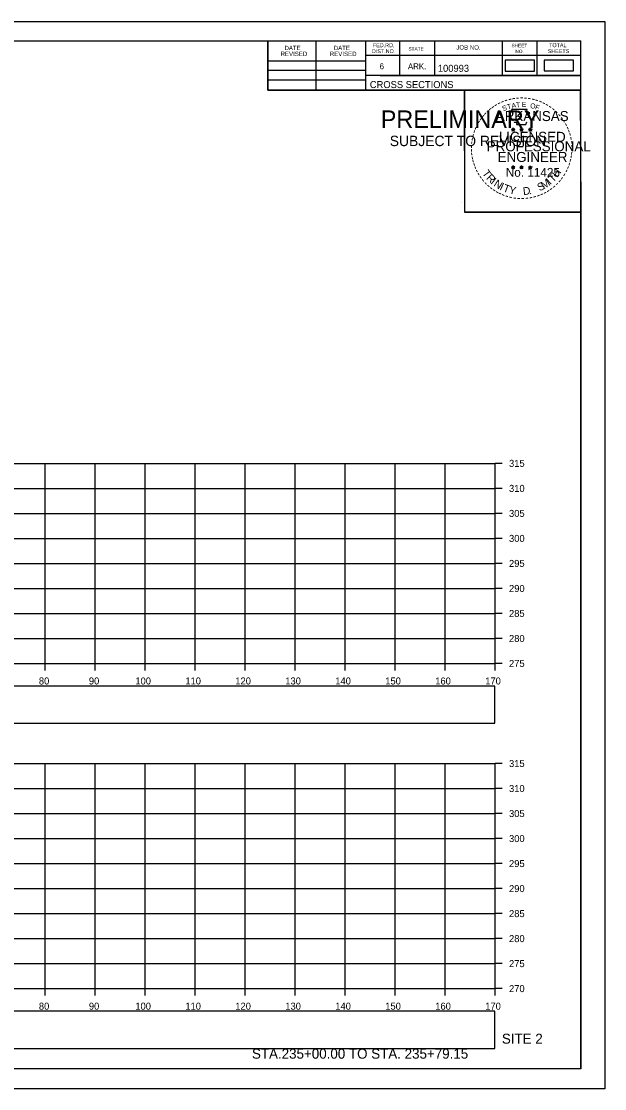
# Model space of a CAD drawing. Extents: x 4667 to 1632277, y -2100 to 724501.
# Drawn here: x 5852.4 to 5969.1, y 1449.6 to 1663 of the extents above; entities that cross this region are included whole.
import ezdxf

# ---------------------------------------------------------------- set-up
doc = ezdxf.new("R2010")
doc.units = 0
for name, color, linetype in [('Default', 7, 'Continuous'), ('R_Axis', 7, 'Continuous'), ('R_Axis Annot', 7, 'Continuous'), ('R_Border', 7, 'Continuous'), ('R_Border PE', 7, 'Continuous'), ('R_Border Prem', 7, 'Continuous'), ('R_Draft', 7, 'Continuous'), ('R_Grid', 7, 'Continuous'), ('R_No Plot', 7, 'Continuous'), ('R_Proposed CofA', 7, 'Continuous')]:
    doc.layers.add(name, color=color, linetype=linetype)

msp = doc.modelspace()

# ---------------------------------------------------------------- linework, layer by layer
at = {"layer": 'Default'}
for points in [[(5949.24, 1653.03), (5955.07, 1653.03), (5955.07, 1655.21), (5949.24, 1655.21)], [(5957.04, 1653.06), (5962.87, 1653.06), (5962.87, 1655.24), (5957.04, 1655.24)]]:
    msp.add_lwpolyline(points, close=True, dxfattribs=at)
at = {"layer": 'R_Axis'}
for p, q in [((5947.18, 1534.63), (5947.18, 1574.63)), ((5948.58, 1574.63), (5947.18, 1574.63)), ((5948.58, 1569.63), (5947.18, 1569.63)), ((5948.58, 1564.63), (5947.18, 1564.63)), ((5948.58, 1559.63), (5947.18, 1559.63)), ((5948.58, 1554.63), (5947.18, 1554.63)), ((5948.58, 1549.63), (5947.18, 1549.63)), ((5948.58, 1544.63), (5947.18, 1544.63)), ((5948.58, 1539.63), (5947.18, 1539.63)), ((5667.18, 1534.63), (5947.18, 1534.63)), ((5857.18, 1533.23), (5857.18, 1534.63)), ((5867.18, 1533.23), (5867.18, 1534.63)), ((5877.18, 1533.23), (5877.18, 1534.63)), ((5887.18, 1533.23), (5887.18, 1534.63)), ((5897.18, 1533.23), (5897.18, 1534.63)), ((5907.18, 1533.23), (5907.18, 1534.63)), ((5917.18, 1533.23), (5917.18, 1534.63)), ((5927.18, 1533.23), (5927.18, 1534.63)), ((5937.18, 1533.23), (5937.18, 1534.63)), ((5947.18, 1533.23), (5947.18, 1534.63)), ((5948.58, 1534.63), (5947.18, 1534.63)), ((5947.18, 1469.63), (5947.18, 1514.63)), ((5948.58, 1514.63), (5947.18, 1514.63)), ((5948.58, 1509.63), (5947.18, 1509.63)), ((5948.58, 1504.63), (5947.18, 1504.63)), ((5948.58, 1499.63), (5947.18, 1499.63)), ((5948.58, 1494.63), (5947.18, 1494.63)), ((5948.58, 1489.63), (5947.18, 1489.63)), ((5948.58, 1484.63), (5947.18, 1484.63)), ((5948.58, 1479.63), (5947.18, 1479.63)), ((5948.58, 1474.63), (5947.18, 1474.63)), ((5667.18, 1469.63), (5947.18, 1469.63)), ((5857.18, 1468.23), (5857.18, 1469.63)), ((5867.18, 1468.23), (5867.18, 1469.63)), ((5877.18, 1468.23), (5877.18, 1469.63)), ((5887.18, 1468.23), (5887.18, 1469.63)), ((5897.18, 1468.23), (5897.18, 1469.63)), ((5907.18, 1468.23), (5907.18, 1469.63)), ((5917.18, 1468.23), (5917.18, 1469.63)), ((5927.18, 1468.23), (5927.18, 1469.63)), ((5937.18, 1468.23), (5937.18, 1469.63)), ((5947.18, 1468.23), (5947.18, 1469.63)), ((5948.58, 1469.63), (5947.18, 1469.63))]:
    msp.add_line(p, q, dxfattribs=at)
at = {"layer": 'R_Border'}
for p, q in [((5648.18, 1659.09), (5964.36, 1659.09)), ((5901.72, 1649.21), (5901.72, 1659.09)), ((5911.4, 1649.21), (5911.4, 1659.09)), ((5921.26, 1659.09), (5921.26, 1649.21)), ((5928.1, 1659.09), (5928.1, 1652.15)), ((5935.04, 1659.09), (5935.04, 1652.15)), ((5948.62, 1659.09), (5948.62, 1652.15)), ((5955.56, 1659.09), (5955.56, 1652.15)), ((5964.36, 1453.63), (5964.36, 1659.09)), ((5964.36, 1656.15), (5921.26, 1656.15)), ((5964.36, 1656.17), (5964.36, 1656.17)), ((5901.72, 1655.07), (5921.26, 1655.07)), ((5901.72, 1653.21), (5921.26, 1653.21)), ((5901.72, 1651.27), (5921.26, 1651.27)), ((5964.36, 1652.15), (5921.26, 1652.15)), ((5924.22, 1652.15), (5964.36, 1652.15)), ((5964.36, 1649.21), (5901.72, 1649.21)), ((5964.36, 1453.63), (5648.18, 1453.63))]:
    msp.add_line(p, q, dxfattribs=at)
at = {"layer": 'R_Border PE'}
for p, q in [((5950.45, 1641.46), (5950.8, 1641.35)), ((5950.45, 1641.46), (5950.7, 1641.42)), ((5950.45, 1641.46), (5950.69, 1641.34)), ((5950.58, 1641.05), (5950.8, 1641.35)), ((5950.58, 1641.05), (5950.71, 1641.3)), ((5950.58, 1641.05), (5950.8, 1641.27)), ((5950.8, 1641.71), (5950.76, 1641.46)), ((5950.8, 1641.35), (5950.8, 1641.71)), ((5950.8, 1641.71), (5950.85, 1641.46)), ((5951.15, 1641.46), (5950.8, 1641.35)), ((5951.01, 1641.05), (5950.8, 1641.35)), ((5951.01, 1641.05), (5950.8, 1641.27)), ((5951.15, 1641.46), (5950.86, 1641.41)), ((5951.01, 1641.05), (5950.87, 1641.34)), ((5951.15, 1641.46), (5950.94, 1641.36)), ((5952.12, 1641.46), (5952.47, 1641.35)), ((5952.12, 1641.46), (5952.37, 1641.42)), ((5952.12, 1641.46), (5952.36, 1641.34)), ((5952.25, 1641.05), (5952.47, 1641.35)), ((5952.25, 1641.05), (5952.38, 1641.3)), ((5952.25, 1641.05), (5952.47, 1641.27)), ((5952.47, 1641.71), (5952.43, 1641.46)), ((5952.47, 1641.35), (5952.47, 1641.71)), ((5952.47, 1641.71), (5952.52, 1641.46)), ((5952.82, 1641.46), (5952.47, 1641.35)), ((5952.68, 1641.05), (5952.47, 1641.35)), ((5952.68, 1641.05), (5952.47, 1641.27)), ((5952.82, 1641.46), (5952.53, 1641.41)), ((5952.68, 1641.05), (5952.54, 1641.34)), ((5952.82, 1641.46), (5952.61, 1641.36)), ((5953.88, 1641.45), (5954.23, 1641.34)), ((5953.88, 1641.45), (5954.14, 1641.4)), ((5953.88, 1641.45), (5954.12, 1641.33)), ((5954.02, 1641.04), (5954.23, 1641.34)), ((5954.02, 1641.04), (5954.14, 1641.28)), ((5954.02, 1641.04), (5954.23, 1641.26)), ((5954.23, 1641.7), (5954.19, 1641.45)), ((5954.23, 1641.34), (5954.23, 1641.7)), ((5954.23, 1641.7), (5954.28, 1641.45)), ((5954.58, 1641.45), (5954.23, 1641.34)), ((5954.45, 1641.04), (5954.23, 1641.34)), ((5954.45, 1641.04), (5954.23, 1641.25)), ((5954.58, 1641.45), (5954.29, 1641.4)), ((5954.45, 1641.04), (5954.31, 1641.33)), ((5954.58, 1641.45), (5954.38, 1641.35)), ((5950.45, 1633.89), (5950.79, 1633.78)), ((5950.45, 1633.89), (5950.7, 1633.84)), ((5950.45, 1633.89), (5950.68, 1633.77)), ((5950.58, 1633.48), (5950.79, 1633.78)), ((5950.58, 1633.48), (5950.7, 1633.72)), ((5950.58, 1633.48), (5950.79, 1633.7)), ((5950.79, 1634.14), (5950.75, 1633.89)), ((5950.79, 1633.78), (5950.79, 1634.14)), ((5950.79, 1634.14), (5950.84, 1633.89)), ((5951.14, 1633.89), (5950.79, 1633.78)), ((5951.01, 1633.48), (5950.79, 1633.78)), ((5951.01, 1633.48), (5950.79, 1633.69)), ((5951.14, 1633.89), (5950.86, 1633.84)), ((5951.01, 1633.48), (5950.87, 1633.77)), ((5951.14, 1633.89), (5950.94, 1633.79)), ((5952.11, 1633.89), (5952.46, 1633.78)), ((5952.11, 1633.89), (5952.37, 1633.84)), ((5952.11, 1633.89), (5952.35, 1633.77)), ((5952.25, 1633.48), (5952.46, 1633.78)), ((5952.25, 1633.48), (5952.37, 1633.72)), ((5952.25, 1633.48), (5952.46, 1633.7)), ((5952.46, 1634.14), (5952.42, 1633.89)), ((5952.46, 1633.78), (5952.46, 1634.14)), ((5952.46, 1634.14), (5952.51, 1633.89)), ((5952.81, 1633.89), (5952.46, 1633.78)), ((5952.68, 1633.48), (5952.46, 1633.78)), ((5952.68, 1633.48), (5952.46, 1633.69)), ((5952.81, 1633.89), (5952.52, 1633.84)), ((5952.68, 1633.48), (5952.54, 1633.77)), ((5952.81, 1633.89), (5952.61, 1633.79)), ((5953.88, 1633.88), (5954.23, 1633.77)), ((5953.88, 1633.88), (5954.13, 1633.83)), ((5953.88, 1633.88), (5954.12, 1633.76)), ((5954.01, 1633.47), (5954.23, 1633.77)), ((5954.01, 1633.47), (5954.14, 1633.71)), ((5954.01, 1633.47), (5954.23, 1633.69)), ((5954.23, 1634.13), (5954.19, 1633.88)), ((5954.23, 1633.77), (5954.23, 1634.13)), ((5954.23, 1634.13), (5954.28, 1633.88)), ((5954.58, 1633.88), (5954.23, 1633.77)), ((5954.44, 1633.47), (5954.23, 1633.77)), ((5954.44, 1633.47), (5954.23, 1633.68)), ((5954.58, 1633.88), (5954.29, 1633.83)), ((5954.44, 1633.47), (5954.31, 1633.76)), ((5954.58, 1633.88), (5954.37, 1633.78))]:
    msp.add_line(p, q, dxfattribs=at)
for points in [[(5950.49, 1645.34), (5950.76, 1644.51)], [(5954, 1644.42), (5954.14, 1644.7), (5953.46, 1644.68), (5953.61, 1645.34), (5950.49, 1645.34)], [(5950.98, 1642.92), (5950.98, 1642.83), (5951.55, 1642.81), (5951.49, 1642.34), (5953.36, 1642.34), (5953.56, 1642.87)], [(5950.8, 1641.71), (5951.01, 1641.05), (5950.45, 1641.46), (5951.15, 1641.46), (5950.58, 1641.05), (5950.8, 1641.71)], [(5952.47, 1641.71), (5952.68, 1641.05), (5952.12, 1641.46), (5952.82, 1641.46), (5952.25, 1641.05), (5952.47, 1641.71)], [(5954.23, 1641.7), (5954.45, 1641.04), (5953.88, 1641.45), (5954.58, 1641.45), (5954.02, 1641.04), (5954.23, 1641.7)], [(5950.79, 1634.14), (5951.01, 1633.48), (5950.45, 1633.89), (5951.14, 1633.89), (5950.58, 1633.48), (5950.79, 1634.14)], [(5952.46, 1634.14), (5952.68, 1633.48), (5952.11, 1633.89), (5952.81, 1633.89), (5952.25, 1633.48), (5952.46, 1634.14)], [(5954.23, 1634.13), (5954.44, 1633.47), (5953.88, 1633.88), (5954.58, 1633.88), (5954.01, 1633.47), (5954.23, 1634.13)]]:
    msp.add_lwpolyline(points, dxfattribs=at)
for centre, radius in [((5950.8, 1641.35), 0.172), ((5950.8, 1641.35), 0.145), ((5950.8, 1641.35), 0.116), ((5950.8, 1641.35), 0.0991), ((5950.8, 1641.35), 0.0747), ((5950.8, 1641.35), 0.0495), ((5950.8, 1641.35), 0.0296), ((5952.47, 1641.35), 0.172), ((5952.47, 1641.35), 0.145), ((5952.47, 1641.35), 0.116), ((5952.47, 1641.35), 0.0991), ((5952.47, 1641.35), 0.0747), ((5952.47, 1641.35), 0.0495), ((5952.47, 1641.35), 0.0296), ((5954.23, 1641.34), 0.172), ((5954.23, 1641.34), 0.145), ((5954.23, 1641.34), 0.116), ((5954.23, 1641.34), 0.0991), ((5954.23, 1641.34), 0.0747), ((5954.23, 1641.34), 0.0495), ((5954.23, 1641.34), 0.0296), ((5950.79, 1633.78), 0.172), ((5950.79, 1633.78), 0.145), ((5950.79, 1633.78), 0.116), ((5950.79, 1633.78), 0.0991), ((5950.79, 1633.78), 0.0747), ((5950.79, 1633.78), 0.0495), ((5950.79, 1633.78), 0.0296), ((5952.46, 1633.78), 0.172), ((5952.46, 1633.78), 0.145), ((5952.46, 1633.78), 0.116), ((5952.46, 1633.78), 0.0991), ((5952.46, 1633.78), 0.0747), ((5952.46, 1633.78), 0.0495), ((5952.46, 1633.78), 0.0296), ((5954.23, 1633.77), 0.172), ((5954.23, 1633.77), 0.145), ((5954.23, 1633.77), 0.116), ((5954.23, 1633.77), 0.0991), ((5954.23, 1633.77), 0.0747), ((5954.23, 1633.77), 0.0495), ((5954.23, 1633.77), 0.0296)]:
    msp.add_circle(centre, radius, dxfattribs=at)
at = {"layer": 'R_Grid'}
for p, q in [((5667.18, 1574.63), (5947.18, 1574.63)), ((5857.18, 1534.63), (5857.18, 1574.63)), ((5867.18, 1534.63), (5867.18, 1574.63)), ((5877.18, 1534.63), (5877.18, 1574.63)), ((5887.18, 1534.63), (5887.18, 1574.63)), ((5897.18, 1534.63), (5897.18, 1574.63)), ((5907.18, 1534.63), (5907.18, 1574.63)), ((5917.18, 1534.63), (5917.18, 1574.63)), ((5927.18, 1534.63), (5927.18, 1574.63)), ((5937.18, 1534.63), (5937.18, 1574.63)), ((5947.18, 1534.63), (5947.18, 1574.63)), ((5667.18, 1569.63), (5947.18, 1569.63)), ((5667.18, 1564.63), (5947.18, 1564.63)), ((5667.18, 1559.63), (5947.18, 1559.63)), ((5667.18, 1554.63), (5947.18, 1554.63)), ((5667.18, 1549.63), (5947.18, 1549.63)), ((5667.18, 1544.63), (5947.18, 1544.63)), ((5667.18, 1539.63), (5947.18, 1539.63)), ((5667.18, 1534.63), (5947.18, 1534.63)), ((5667.18, 1514.63), (5947.18, 1514.63)), ((5857.18, 1469.63), (5857.18, 1514.63)), ((5867.18, 1469.63), (5867.18, 1514.63)), ((5877.18, 1469.63), (5877.18, 1514.63)), ((5887.18, 1469.63), (5887.18, 1514.63)), ((5897.18, 1469.63), (5897.18, 1514.63)), ((5907.18, 1469.63), (5907.18, 1514.63)), ((5917.18, 1469.63), (5917.18, 1514.63)), ((5927.18, 1469.63), (5927.18, 1514.63)), ((5937.18, 1469.63), (5937.18, 1514.63)), ((5947.18, 1469.63), (5947.18, 1514.63)), ((5667.18, 1509.63), (5947.18, 1509.63)), ((5667.18, 1504.63), (5947.18, 1504.63)), ((5667.18, 1499.63), (5947.18, 1499.63)), ((5667.18, 1494.63), (5947.18, 1494.63)), ((5667.18, 1489.63), (5947.18, 1489.63)), ((5667.18, 1484.63), (5947.18, 1484.63)), ((5667.18, 1479.63), (5947.18, 1479.63)), ((5667.18, 1474.63), (5947.18, 1474.63)), ((5667.18, 1469.63), (5947.18, 1469.63))]:
    msp.add_line(p, q, dxfattribs=at)
at = {"layer": 'R_No Plot'}
for p, q in [((5635.78, 1662.98), (5969.12, 1662.98)), ((5940.4, 1626.75), (5940.4, 1626.75)), ((5635.78, 1449.65), (5969.12, 1449.65))]:
    msp.add_line(p, q, dxfattribs=at)
for points in [[(5635.78, 1662.98), (5969.12, 1662.98), (5969.12, 1449.64), (5635.78, 1449.64)], [(5882.1, 1659.09), (5901.72, 1659.09), (5901.72, 1649.21), (5917.84, 1649.21), (5941.04, 1649.21), (5941.04, 1624.87), (5964.36, 1624.87), (5964.36, 1453.63), (5648.18, 1453.63), (5648.18, 1659.09)], [(5941.04, 1649.21), (5964.24, 1649.21), (5964.36, 1624.87), (5941.16, 1624.87)]]:
    msp.add_lwpolyline(points, close=True, dxfattribs=at)
at = {"layer": 'R_Proposed CofA'}
for points in [[(5667.23, 1522.68), (5947.13, 1522.68), (5947.13, 1530.1), (5667.23, 1530.1)], [(5667.23, 1457.68), (5947.13, 1457.68), (5947.13, 1465.1), (5667.23, 1465.1)]]:
    msp.add_lwpolyline(points, close=True, dxfattribs=at)

# ---------------------------------------------------------------- texts
at = {"layer": 'R_Axis Annot'}
for s, p in [('315', (5949.98, 1573.93)), ('310', (5949.98, 1568.93)), ('305', (5949.98, 1563.93)), ('300', (5949.98, 1558.93)), ('295', (5949.98, 1553.93)), ('290', (5949.98, 1548.93)), ('285', (5949.98, 1543.93)), ('280', (5949.98, 1538.93)), ('275', (5949.98, 1533.93)), ('80', (5855.92, 1530.43)), ('90', (5865.92, 1530.43)), ('100', (5875.22, 1530.43)), ('110', (5885.22, 1530.43)), ('120', (5895.22, 1530.43)), ('130', (5905.22, 1530.43)), ('140', (5915.22, 1530.43)), ('150', (5925.22, 1530.43)), ('160', (5935.22, 1530.43)), ('170', (5945.22, 1530.43)), ('315', (5949.98, 1513.93)), ('310', (5949.98, 1508.93)), ('305', (5949.98, 1503.93)), ('300', (5949.98, 1498.93)), ('295', (5949.98, 1493.93)), ('290', (5949.98, 1488.93)), ('285', (5949.98, 1483.93)), ('280', (5949.98, 1478.93)), ('275', (5949.98, 1473.93)), ('270', (5949.98, 1468.93)), ('80', (5855.92, 1465.43)), ('90', (5865.92, 1465.43)), ('100', (5875.22, 1465.43)), ('110', (5885.22, 1465.43)), ('120', (5895.22, 1465.43)), ('130', (5905.22, 1465.43)), ('140', (5915.22, 1465.43)), ('150', (5925.22, 1465.43)), ('160', (5935.22, 1465.43)), ('170', (5945.22, 1465.43))]:
    msp.add_text(s, height=1.4, dxfattribs=at).set_placement(p)
at = {"layer": 'R_Border'}
for s, height, p in [('DATE', 0.879, (5905.06, 1657.22)), ('DATE', 0.879, (5914.92, 1657.22)), ('FED.RD.', 0.782, (5922.74, 1657.81)), ('STATE', 0.684, (5929.86, 1657.13)), ('JOB NO.', 0.879, (5939.44, 1657.33)), ('SHEET', 0.684, (5950.48, 1657.81)), ('TOTAL', 0.782, (5958, 1657.81)), ('REVISED', 0.879, (5904.28, 1656.04)), ('REVISED', 0.879, (5914.14, 1656.04)), ('DIST.NO.', 0.782, (5922.54, 1656.63)), ('NO.', 0.684, (5951.26, 1656.63)), ('SHEETS', 0.782, (5957.72, 1656.63)), ('6', 1.17, (5924.1, 1653.41)), ('ARK.', 1.172, (5929.76, 1653.41)), ('100993', 1.4, (5935.74, 1652.89)), ('CROSS SECTIONS', 1.4, (5922.13, 1649.64))]:
    msp.add_text(s, height=height, rotation=360, dxfattribs=at).set_placement(p)
at = {"layer": 'R_Border PE'}
for s, height, rotation, p in [('-', 1.6, 24.3072, (5948.6, 1646.2)), ('-', 1.6, 19.1761, (5949.24, 1646.47)), ('-', 1.6, 13.6301, (5949.99, 1646.71)), ('-', 1.6, 10.2193, (5950.67, 1646.87)), ('-', 1.6, 5.8968, (5951.39, 1646.98)), ('-', 1.6, 0.1862, (5952.17, 1647.05)), ('-', 1.6, 357.743, (5952.89, 1647.04)), ('-', 1.6, 352.1617, (5953.63, 1646.98)), ('-', 1.6, 347.2049, (5954.35, 1646.87)), ('-', 1.6, 342.3362, (5954.99, 1646.71)), ('-', 1.6, 337.8551, (5955.72, 1646.49)), ('-', 1.6, 42.9622, (5945.89, 1644.32)), ('-', 1.6, 38.9507, (5946.32, 1644.74)), ('-', 1.6, 36.2317, (5946.8, 1645.11)), ('-', 1.6, 34.0636, (5947.37, 1645.51)), ('ARKANSAS', 2, 360, (5947.34, 1643.05)), ('-', 1.6, 28.7918, (5947.97, 1645.88)), ('S', 1, 21.594, (5948.84, 1645.02)), ('T', 1, 16.4036, (5949.76, 1645.35)), ('A', 1, 11.2132, (5950.58, 1645.6)), ('T', 1, 6.0228, (5951.43, 1645.76)), ('E', 1, 0.8323, (5952.54, 1645.87)), ('O', 1, 350.4515, (5954.14, 1645.66)), ('F', 1, 340.0707, (5955.1, 1645.44)), ('-', 1.6, 334.1211, (5956.35, 1646.22)), ('-', 1.6, 329.6409, (5956.93, 1645.94)), ('-', 1.6, 325.8627, (5957.58, 1645.57)), ('-', 1.6, 320.5297, (5958.19, 1645.15)), ('-', 1.6, 315.5786, (5958.78, 1644.66)), ('-', 1.6, 58.0706, (5944.3, 1642.26)), ('-', 1.6, 54.2325, (5944.62, 1642.79)), ('-', 1.6, 50.6142, (5945.04, 1643.36)), ('-', 1.6, 48.423, (5945.44, 1643.84)), ('-', 1.6, 309.8797, (5959.35, 1644.11)), ('-', 1.6, 306.6522, (5959.88, 1643.51)), ('-', 1.4, 303.6753, (5960.36, 1642.94)), ('-', 1.6, 72.3945, (5943.51, 1640.41)), ('-', 1.6, 67.7743, (5943.73, 1641.04)), ('-', 1.6, 62.8713, (5943.98, 1641.65)), ('LICENSED', 2, 360, (5947.94, 1638.9)), ('DWB', 0.01, 360, (5950.79, 1641.34)), ('DWB', 0.01, 360, (5952.46, 1641.34)), ('DWB', 0.01, 360, (5954.22, 1641.33)), ('-', 1.6, 299.6684, (5960.68, 1642.33)), ('-', 1.6, 294.6628, (5961.01, 1641.72)), ('-', 1.6, 290.5728, (5961.26, 1641.14)), ('-', 1.6, 285.1233, (5961.5, 1640.56)), ('-', 1.6, 85.1863, (5943.1, 1638.29)), ('-', 1.6, 81.2013, (5943.18, 1638.98)), ('-', 1.6, 75.461, (5943.31, 1639.69)), ('PROFESSIONAL', 2, 360, (5945.52, 1637)), ('-', 1.6, 280.5493, (5961.7, 1639.82)), ('-', 1.6, 276.5962, (5961.86, 1639.05)), ('-', 1.6, 94.1959, (5943.11, 1636.86)), ('-', 1.6, 89.0622, (5943.08, 1637.59)), ('-', 1.6, 98.9479, (5943.18, 1636.2)), ('ENGINEER', 2, 360, (5947.7, 1634.87)), ('-', 1.6, 263.5172, (5961.94, 1637.03)), ('-', 1.6, 274.3301, (5961.92, 1638.33)), ('-', 1.6, 269.9407, (5961.95, 1637.7)), ('-', 1.6, 101.7149, (5943.32, 1635.46)), ('-', 1.6, 105.4578, (5943.48, 1634.87)), ('-', 1.6, 109.0874, (5943.7, 1634.24)), ('-', 1.6, 252.8681, (5961.57, 1634.98)), ('-', 1.6, 255.7626, (5961.75, 1635.7)), ('-', 1.6, 260.9953, (5961.86, 1636.38)), ('-', 1.6, 114.0643, (5943.95, 1633.64)), ('-', 1.6, 115.7289, (5944.25, 1633.02)), ('-', 1.6, 120.4471, (5944.61, 1632.44)), ('-', 1.6, 125.8934, (5945.01, 1631.88)), ('T', 1.54, 306.0406, (5944.55, 1632.61)), ('R', 1.54, 314.005, (5945.32, 1631.57)), ('No. 11425', 1.757, 360, (5949.33, 1631.92)), ('DWB', 0.01, 360, (5950.78, 1633.77)), ('DWB', 0.01, 360, (5952.45, 1633.77)), ('DWB', 0.01, 360, (5954.22, 1633.76)), ('T', 1.54, 46.6444, (5958.78, 1630.71)), ('H', 1.54, 54.6088, (5959.67, 1631.65)), ('-', 1.6, 239.0712, (5960.69, 1632.93)), ('-', 1.6, 244.6197, (5961.09, 1633.68)), ('-', 1.6, 247.8887, (5961.35, 1634.31)), ('-', 1.6, 130.7181, (5945.48, 1631.32)), ('-', 1.6, 134.2238, (5945.99, 1630.78)), ('-', 1.6, 138.9338, (5946.52, 1630.31)), ('I', 1.54, 321.9694, (5946.22, 1630.64)), ('N', 1.54, 326.5002, (5946.78, 1630.16)), ('I', 1.54, 335.3603, (5947.99, 1629.38)), ('T', 1.54, 339.8912, (5948.65, 1629.05)), ('Y', 1.54, 347.8556, (5949.87, 1628.6)), ('S', 1.54, 26.9312, (5956.1, 1628.98)), ('M', 1.54, 32.6563, (5956.94, 1629.38)), ('I', 1.54, 42.1136, (5958.22, 1630.23)), ('-', 1.6, 221.0851, (5958.86, 1630.64)), ('-', 1.6, 225.7653, (5959.38, 1631.15)), ('-', 1.6, 231.2538, (5959.86, 1631.71)), ('-', 1.6, 233.8452, (5960.29, 1632.28)), ('-', 1.6, 144.6463, (5947.07, 1629.91)), ('-', 1.6, 148.0898, (5947.64, 1629.54)), ('-', 1.6, 151.5704, (5948.21, 1629.21)), ('-', 1.6, 154.6002, (5948.74, 1628.97)), ('-', 1.6, 158.5612, (5949.36, 1628.71)), ('-', 1.6, 162.7983, (5950.05, 1628.5)), ('-', 1.6, 167.5555, (5950.76, 1628.33)), ('-', 1.6, 173.1155, (5951.53, 1628.22)), ('D', 1.54, 6.3969, (5952.85, 1628.25)), ('-', 1.6, 191.2858, (5954.57, 1628.4)), ('.', 1.54, 13.7642, (5954.05, 1628.37)), ('-', 1.6, 195.4743, (5955.3, 1628.6)), ('-', 1.6, 200.7184, (5955.98, 1628.84)), ('-', 1.6, 204.2516, (5956.6, 1629.11)), ('-', 1.6, 207.3568, (5957.22, 1629.43)), ('-', 1.6, 212.2491, (5957.78, 1629.78)), ('-', 1.6, 215.7363, (5958.31, 1630.16)), ('-', 1.6, 176.5183, (5952.28, 1628.17)), ('-', 1.6, 181.5918, (5953.03, 1628.19)), ('-', 1.6, 185.8167, (5953.84, 1628.27))]:
    msp.add_text(s, height=height, rotation=rotation, dxfattribs=at).set_placement(p)
at = {"layer": 'R_Border Prem'}
for s, height, p in [('PRELIMINARY', 3.5, (5924.32, 1641.67)), ('DWB', 0.01, (5925.06, 1643.52)), ('SUBJECT TO REVISION', 2.0751, (5926.12, 1638.04))]:
    msp.add_text(s, height=height, rotation=360, dxfattribs=at).set_placement(p)
at = {"layer": 'R_Draft'}
for s, p in [('SITE 2', (5948.55, 1458.63)), ('STA.235+00.00 TO STA. 235+79.15', (5898.55, 1455.63))]:
    msp.add_text(s, height=2, dxfattribs=at).set_placement(p)

doc.saveas('drawing.dxf')
